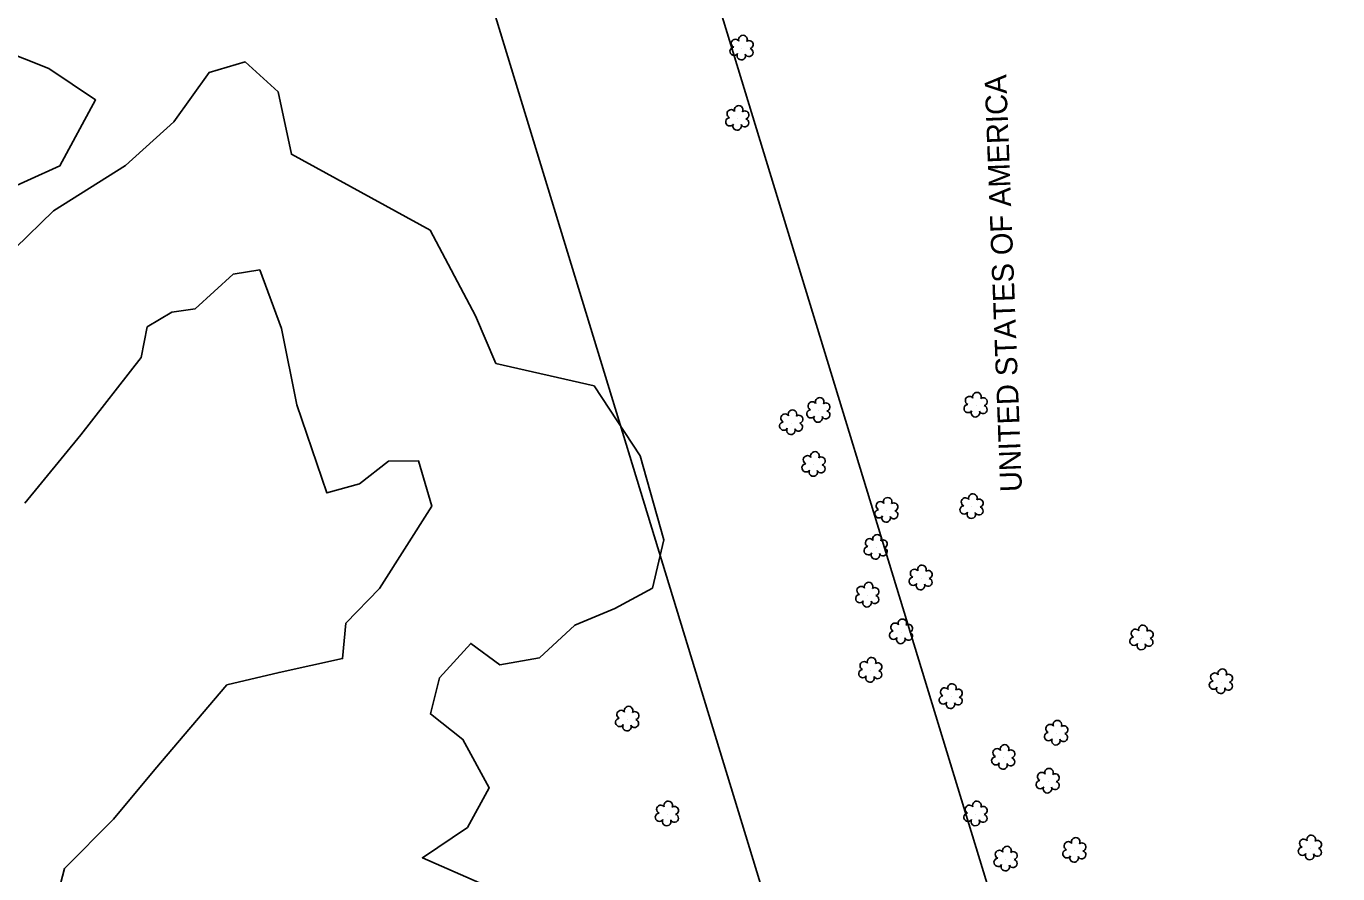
# Model space of a CAD drawing. Extents: x 3040896 to 3051146, y 687568 to 732976.
# Drawn here: x 3048628.3 to 3048930.5, y 700631.2 to 700826.5 of the extents above; entities that cross this region are included whole.
import ezdxf

# ---------------------------------------------------------------- set-up
doc = ezdxf.new("R2010")
doc.units = 0
for name, color, linetype in [('Exist Property Owner Text', 7, 'Continuous'), ('Exist Right of Way Easement Line', 7, 'Continuous'), ('Exist Vegetation Hedge Row', 7, 'Continuous'), ('Exist Vegetation Shrub CELL', 7, 'Continuous')]:
    doc.layers.add(name, color=color, linetype=linetype)

msp = doc.modelspace()

# ---------------------------------------------------------------- linework, layer by layer
at = {"layer": 'Exist Right of Way Easement Line'}
for points in [[(3049666.87, 696833.82), (3049559.11, 697113.37), (3049470.49, 697444.6), (3049413.18, 697783.79), (3049397.81, 698080.1), (3049375.2, 698381.33), (3049352.58, 698679.83), (3049330.23, 698981.5), (3049286.13, 699172.17), (3049243.18, 699362.29), (3049142.32, 699669.17), (3049049.87, 699972.98), (3048955.67, 700282.3), (3048862.1, 700588.56), (3048768.88, 700893.61), (3048673.73, 701201.02), (3048581.84, 701506.39), (3048488.68, 701812.86), (3048393.41, 702099.66), (3048327.28, 702409.73), (3048254.77, 702716.23)], [(3049620.05, 696816.27), (3049511.5, 697097.88), (3049421.59, 697433.95), (3049363.4, 697778.31), (3049347.91, 698076.93), (3049325.34, 698377.57), (3049302.71, 698676.1), (3049280.65, 698973.97), (3049237.39, 699161.03), (3049194.94, 699348.94), (3049094.64, 699654.09), (3049002.04, 699958.42), (3048907.84, 700267.72), (3048814.29, 700573.95), (3048721.09, 700878.92), (3048625.91, 701186.42), (3048533.98, 701491.92), (3048441.02, 701797.71), (3048345.09, 702086.53), (3048278.49, 702398.76), (3048206.12, 702704.68)]]:
    msp.add_lwpolyline(points, dxfattribs=at)
at = {"layer": 'Exist Vegetation Hedge Row'}
for points in [[(3048622.33, 700821.17), (3048633.51, 700816.71), (3048644.3, 700809.5), (3048636.1, 700794.28), (3048621.11, 700787.52)], [(3048625.79, 700775.31), (3048634.63, 700783.92), (3048651.23, 700794.4), (3048662.35, 700804.43), (3048670.45, 700815.81), (3048678.78, 700818.26), (3048686.4, 700811.36), (3048689.44, 700796.99), (3048721.37, 700779.5), (3048731.84, 700759.72), (3048736.53, 700748.78), (3048759.17, 700743.62), (3048769.78, 700727.5), (3048775.23, 700708.13), (3048772.63, 700697.04), (3048763.92, 700692.35), (3048754.73, 700688.5), (3048746.56, 700680.96), (3048737.41, 700679.36), (3048730.74, 700684.28), (3048723.58, 700676.37), (3048721.45, 700668.03), (3048728.94, 700662.17), (3048734.99, 700651.04), (3048729.98, 700641.89), (3048719.6, 700634.9), (3048737.15, 700627.21)], [(3048635.26, 700625.37), (3048637.13, 700632.41), (3048648.43, 700643.8), (3048657.99, 700655.2), (3048674.55, 700674.75), (3048686.59, 700677.58), (3048701.22, 700680.78), (3048701.99, 700688.97), (3048709.72, 700696.96), (3048721.77, 700715.9), (3048718.68, 700726.38), (3048711.82, 700726.29), (3048705.14, 700721.02), (3048697.56, 700718.94), (3048690.68, 700739.24), (3048687.12, 700756.8), (3048682.12, 700770.34), (3048675.98, 700769.35), (3048667.24, 700761.35), (3048661.84, 700760.6), (3048656.22, 700757.21), (3048654.83, 700750.19), (3048640.87, 700732.3), (3048628.03, 700716.56)]]:
    msp.add_lwpolyline(points, dxfattribs=at)
at = {"layer": 'Exist Vegetation Shrub CELL'}
for p, q in [((3048793.22, 700821.38), (3048793.22, 700821.38)), ((3048792.24, 700805.17), (3048792.24, 700805.17)), ((3048810.92, 700737.88), (3048810.92, 700737.88)), ((3048847.16, 700739.1), (3048847.16, 700739.1)), ((3048804.64, 700735.05), (3048804.64, 700735.05)), ((3048809.81, 700725.45), (3048809.81, 700725.45)), ((3048846.21, 700715.73), (3048846.21, 700715.73)), ((3048826.59, 700714.86), (3048826.59, 700714.86)), ((3048824.12, 700706.33), (3048824.12, 700706.33)), ((3048834.49, 700699.29), (3048834.49, 700699.29)), ((3048822.19, 700695.33), (3048822.19, 700695.33)), ((3048829.97, 700686.87), (3048829.97, 700686.87)), ((3048885.37, 700685.47), (3048885.37, 700685.47)), ((3048822.88, 700678.01), (3048822.88, 700678.01)), ((3048903.67, 700675.38), (3048903.67, 700675.38)), ((3048841.42, 700671.95), (3048841.42, 700671.95)), ((3048766.86, 700666.77), (3048766.86, 700666.77)), ((3048865.69, 700663.52), (3048865.69, 700663.52)), ((3048853.51, 700657.94), (3048853.51, 700657.94)), ((3048863.76, 700652.46), (3048863.76, 700652.46)), ((3048776.02, 700644.92), (3048776.02, 700644.92)), ((3048847.12, 700644.93), (3048847.12, 700644.93)), ((3048869.9, 700636.51), (3048869.9, 700636.51)), ((3048924.17, 700637.09), (3048924.17, 700637.09)), ((3048854.05, 700634.52), (3048854.05, 700634.52))]:
    msp.add_line(p, q, dxfattribs=at)
for centre, radius, start, end in [((3048793.44, 700823.42), 0.99, 334.8391, 200.4717), ((3048791.42, 700820.68), 0.955, 95.1099, 327.9534), ((3048791.73, 700822.51), 0.968, 35.8908, 245.4216), ((3048794.85, 700820.45), 0.937, 204.9913, 73.4601), ((3048794.89, 700822.25), 0.929, 284.4567, 126.0861), ((3048793.09, 700819.7), 0.984, 151.2797, 21.387), ((3048790.76, 700806.29), 0.968, 35.8908, 245.4216), ((3048792.47, 700807.21), 0.99, 334.8391, 200.4717), ((3048793.92, 700806.04), 0.929, 284.4567, 126.0861), ((3048790.44, 700804.46), 0.955, 95.1099, 327.9534), ((3048792.12, 700803.48), 0.984, 151.2797, 21.387), ((3048793.88, 700804.24), 0.937, 204.9913, 73.4601), ((3048809.43, 700739.01), 0.968, 35.8908, 245.4216), ((3048811.15, 700739.92), 0.99, 334.8391, 200.4717), ((3048812.59, 700738.75), 0.929, 284.4567, 126.0861), ((3048845.35, 700738.4), 0.955, 95.1099, 327.9534), ((3048845.67, 700740.23), 0.968, 35.8908, 245.4216), ((3048847.38, 700741.14), 0.99, 334.8391, 200.4717), ((3048848.83, 700739.97), 0.929, 284.4567, 126.0861), ((3048803.15, 700736.18), 0.968, 35.8908, 245.4216), ((3048804.87, 700737.09), 0.99, 334.8391, 200.4717), ((3048806.31, 700735.92), 0.929, 284.4567, 126.0861), ((3048809.12, 700737.18), 0.955, 95.1099, 327.9534), ((3048810.79, 700736.2), 0.984, 151.2797, 21.387), ((3048812.55, 700736.95), 0.937, 204.9913, 73.4601), ((3048847.03, 700737.42), 0.984, 151.2797, 21.387), ((3048848.79, 700738.17), 0.937, 204.9913, 73.4601), ((3048802.84, 700734.35), 0.955, 95.1099, 327.9534), ((3048804.51, 700733.37), 0.984, 151.2797, 21.387), ((3048806.27, 700734.12), 0.937, 204.9913, 73.4601), ((3048808.33, 700726.57), 0.968, 35.8908, 245.4216), ((3048810.04, 700727.49), 0.99, 334.8391, 200.4717), ((3048811.48, 700726.32), 0.929, 284.4567, 126.0861), ((3048808.01, 700724.74), 0.955, 95.1099, 327.9534), ((3048809.68, 700723.76), 0.984, 151.2797, 21.387), ((3048811.45, 700724.52), 0.937, 204.9913, 73.4601), ((3048846.44, 700717.77), 0.99, 334.8391, 200.4717), ((3048824.79, 700714.15), 0.955, 95.1099, 327.9534), ((3048825.11, 700715.98), 0.968, 35.8908, 245.4216), ((3048826.82, 700716.9), 0.99, 334.8391, 200.4717), ((3048828.26, 700715.73), 0.929, 284.4567, 126.0861), ((3048844.41, 700715.03), 0.955, 95.1099, 327.9534), ((3048844.73, 700716.86), 0.968, 35.8908, 245.4216), ((3048847.85, 700714.8), 0.937, 204.9913, 73.4601), ((3048847.89, 700716.6), 0.929, 284.4567, 126.0861), ((3048826.46, 700713.17), 0.984, 151.2797, 21.387), ((3048828.23, 700713.93), 0.937, 204.9913, 73.4601), ((3048846.08, 700714.05), 0.984, 151.2797, 21.387), ((3048824.35, 700708.37), 0.99, 334.8391, 200.4717), ((3048822.32, 700705.63), 0.955, 95.1099, 327.9534), ((3048822.64, 700707.46), 0.968, 35.8908, 245.4216), ((3048825.76, 700705.4), 0.937, 204.9913, 73.4601), ((3048825.79, 700707.2), 0.929, 284.4567, 126.0861), ((3048823.99, 700704.65), 0.984, 151.2797, 21.387), ((3048833, 700700.41), 0.968, 35.8908, 245.4216), ((3048834.71, 700701.33), 0.99, 334.8391, 200.4717), ((3048836.16, 700700.15), 0.929, 284.4567, 126.0861), ((3048820.7, 700696.46), 0.968, 35.8908, 245.4216), ((3048822.42, 700697.37), 0.99, 334.8391, 200.4717), ((3048823.86, 700696.2), 0.929, 284.4567, 126.0861), ((3048832.69, 700698.58), 0.955, 95.1099, 327.9534), ((3048834.36, 700697.6), 0.984, 151.2797, 21.387), ((3048836.12, 700698.36), 0.937, 204.9913, 73.4601), ((3048820.39, 700694.62), 0.955, 95.1099, 327.9534), ((3048822.06, 700693.65), 0.984, 151.2797, 21.387), ((3048823.82, 700694.4), 0.937, 204.9913, 73.4601), ((3048828.49, 700688), 0.968, 35.8908, 245.4216), ((3048830.2, 700688.91), 0.99, 334.8391, 200.4717), ((3048831.64, 700687.74), 0.929, 284.4567, 126.0861), ((3048885.6, 700687.51), 0.99, 334.8391, 200.4717), ((3048828.17, 700686.17), 0.955, 95.1099, 327.9534), ((3048829.84, 700685.19), 0.984, 151.2797, 21.387), ((3048831.61, 700685.94), 0.937, 204.9913, 73.4601), ((3048883.57, 700684.77), 0.955, 95.1099, 327.9534), ((3048883.88, 700686.6), 0.968, 35.8908, 245.4216), ((3048887, 700684.54), 0.937, 204.9913, 73.4601), ((3048887.04, 700686.34), 0.929, 284.4567, 126.0861), ((3048885.24, 700683.79), 0.984, 151.2797, 21.387), ((3048821.4, 700679.13), 0.968, 35.8908, 245.4216), ((3048823.11, 700680.05), 0.99, 334.8391, 200.4717), ((3048824.55, 700678.88), 0.929, 284.4567, 126.0861), ((3048821.08, 700677.3), 0.955, 95.1099, 327.9534), ((3048822.75, 700676.32), 0.984, 151.2797, 21.387), ((3048824.51, 700677.08), 0.937, 204.9913, 73.4601), ((3048902.19, 700676.5), 0.968, 35.8908, 245.4216), ((3048903.9, 700677.42), 0.99, 334.8391, 200.4717), ((3048905.34, 700676.25), 0.929, 284.4567, 126.0861), ((3048839.93, 700673.08), 0.968, 35.8908, 245.4216), ((3048841.64, 700673.99), 0.99, 334.8391, 200.4717), ((3048843.09, 700672.82), 0.929, 284.4567, 126.0861), ((3048901.87, 700674.67), 0.955, 95.1099, 327.9534), ((3048903.54, 700673.69), 0.984, 151.2797, 21.387), ((3048905.31, 700674.45), 0.937, 204.9913, 73.4601), ((3048767.09, 700668.81), 0.99, 334.8391, 200.4717), ((3048839.62, 700671.24), 0.955, 95.1099, 327.9534), ((3048841.29, 700670.26), 0.984, 151.2797, 21.387), ((3048843.05, 700671.02), 0.937, 204.9913, 73.4601), ((3048765.06, 700666.07), 0.955, 95.1099, 327.9534), ((3048765.37, 700667.9), 0.968, 35.8908, 245.4216), ((3048768.49, 700665.85), 0.937, 204.9913, 73.4601), ((3048768.53, 700667.64), 0.929, 284.4567, 126.0861), ((3048766.73, 700665.09), 0.984, 151.2797, 21.387), ((3048863.89, 700662.82), 0.955, 95.1099, 327.9534), ((3048864.21, 700664.65), 0.968, 35.8908, 245.4216), ((3048865.92, 700665.56), 0.99, 334.8391, 200.4717), ((3048867.37, 700664.39), 0.929, 284.4567, 126.0861), ((3048853.74, 700659.98), 0.99, 334.8391, 200.4717), ((3048865.57, 700661.84), 0.984, 151.2797, 21.387), ((3048867.33, 700662.59), 0.937, 204.9913, 73.4601), ((3048851.71, 700657.24), 0.955, 95.1099, 327.9534), ((3048852.03, 700659.07), 0.968, 35.8908, 245.4216), ((3048855.15, 700657.01), 0.937, 204.9913, 73.4601), ((3048855.19, 700658.81), 0.929, 284.4567, 126.0861), ((3048853.39, 700656.26), 0.984, 151.2797, 21.387), ((3048862.28, 700653.59), 0.968, 35.8908, 245.4216), ((3048863.99, 700654.5), 0.99, 334.8391, 200.4717), ((3048861.96, 700651.76), 0.955, 95.1099, 327.9534), ((3048865.4, 700651.53), 0.937, 204.9913, 73.4601), ((3048865.43, 700653.33), 0.929, 284.4567, 126.0861), ((3048863.63, 700650.78), 0.984, 151.2797, 21.387), ((3048774.54, 700646.05), 0.968, 35.8908, 245.4216), ((3048776.25, 700646.96), 0.99, 334.8391, 200.4717), ((3048777.7, 700645.79), 0.929, 284.4567, 126.0861), ((3048845.64, 700646.05), 0.968, 35.8908, 245.4216), ((3048847.35, 700646.97), 0.99, 334.8391, 200.4717), ((3048848.79, 700645.8), 0.929, 284.4567, 126.0861), ((3048774.22, 700644.22), 0.955, 95.1099, 327.9534), ((3048775.9, 700643.24), 0.984, 151.2797, 21.387), ((3048777.66, 700643.99), 0.937, 204.9913, 73.4601), ((3048845.32, 700644.22), 0.955, 95.1099, 327.9534), ((3048846.99, 700643.24), 0.984, 151.2797, 21.387), ((3048848.76, 700644), 0.937, 204.9913, 73.4601), ((3048870.13, 700638.55), 0.99, 334.8391, 200.4717), ((3048924.4, 700639.13), 0.99, 334.8391, 200.4717), ((3048852.57, 700635.65), 0.968, 35.8908, 245.4216), ((3048854.28, 700636.56), 0.99, 334.8391, 200.4717), ((3048868.1, 700635.81), 0.955, 95.1099, 327.9534), ((3048868.42, 700637.64), 0.968, 35.8908, 245.4216), ((3048871.54, 700635.58), 0.937, 204.9913, 73.4601), ((3048871.57, 700637.38), 0.929, 284.4567, 126.0861), ((3048922.37, 700636.39), 0.955, 95.1099, 327.9534), ((3048922.69, 700638.22), 0.968, 35.8908, 245.4216), ((3048925.81, 700636.16), 0.937, 204.9913, 73.4601), ((3048925.84, 700637.96), 0.929, 284.4567, 126.0861), ((3048852.25, 700633.82), 0.955, 95.1099, 327.9534), ((3048855.69, 700633.59), 0.937, 204.9913, 73.4601), ((3048855.72, 700635.39), 0.929, 284.4567, 126.0861), ((3048869.77, 700634.83), 0.984, 151.2797, 21.387), ((3048924.04, 700635.41), 0.984, 151.2797, 21.387), ((3048853.92, 700632.84), 0.984, 151.2797, 21.387)]:
    msp.add_arc(centre, radius, start, end, dxfattribs=at)

# ---------------------------------------------------------------- texts
at = {"layer": 'Exist Property Owner Text'}
msp.add_text(' UNITED STATES OF AMERICA', height=5.0005, rotation=92.18, dxfattribs=at).set_placement((3048857.84, 700717.4))

doc.saveas('drawing.dxf')
